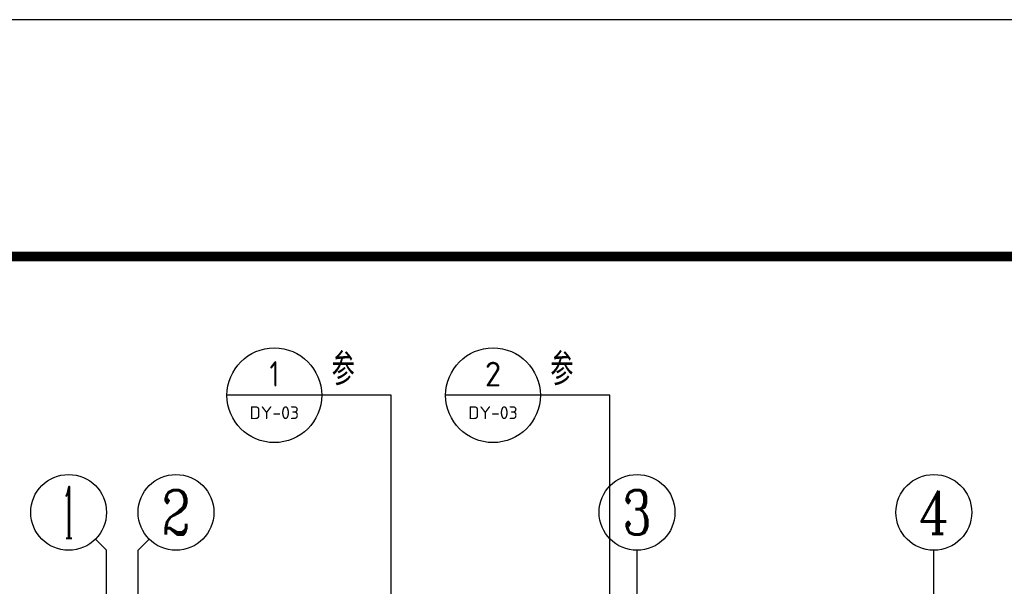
# Model space of a CAD drawing. Extents: x 1779708 to 7299578, y -1121471 to 88434.
# Tile 404 of 656: x 4573992 to 4589583, y -915414 to -906442. Entities that reach past the tile are written whole.
import ezdxf
from ezdxf.enums import TextEntityAlignment as Align

# ---------------------------------------------------------------- set-up
doc = ezdxf.new("R2010")
doc.units = 0
doc.header["$LTSCALE"] = 1000
doc.header["$MEASUREMENT"] = 0
doc.layers.get('0').update_dxf_attribs({"linetype": 'CONTINUOUS'})
for name, color, linetype in [('AXIS', 3, 'CONTINUOUS'), ('AXIS_TEXT', 7, 'CONTINUOUS'), ('DIM_IDEN', 3, 'CONTINUOUS'), ('PUB_TEXT', 7, 'CONTINUOUS'), ('PUB_TITLE', 4, 'CONTINUOUS'), ('修改', 6, 'CONTINUOUS')]:
    doc.layers.add(name, color=color, linetype=linetype)
doc.styles.add('_TCH_AXIS', font='COMPLEX', dxfattribs={"bigfont": 'GBCBIG'})
doc.styles.add('_TCH_LABEL', font='COMPLEX', dxfattribs={"bigfont": 'GBCBIG'})
doc.styles.add('COMPLEX', font='COMPLEX')
doc.styles.get("Standard").update_dxf_attribs({"font": 'GBENOR', "bigfont": 'GBCBIG'})

# ---------------------------------------------------------------- blocks, each defined once
blk = doc.blocks.new('A$C36B43F05')
at = {"layer": 'PUB_TITLE'}
blk.add_lwpolyline([(0, 0), (126150, 0), (126150, 178350), (0, 178350)], close=True, dxfattribs=at)
at = {"layer": 'PUB_TITLE', "const_width": 150}
blk.add_lwpolyline([(1500, 1500), (124650, 1500), (124650, 174600), (1500, 174600)], close=True, dxfattribs=at)
blk = doc.blocks.new('_AXISO')
blk.add_circle((0, 0), 0.5)
at = {"layer": 'AXIS_TEXT', "style": 'COMPLEX', "width": 1.041667}
blk.add_attdef('A', text='', height=0.56, dxfattribs=at).set_placement((-0.25, -0.28), (0.25, -0.28), align=Align.FIT)
blk = doc.blocks.new('A$C159220C3')
at = {"layer": 'AXIS'}
for p, q in [((9024.3, 155375.7), (9200, 155200)), ((9875.7, 155375.7), (9700, 155200)), ((9200, 149200), (9200, 155200)), ((9700, 149200), (9700, 155200)), ((17600, 149200), (17600, 155200)), ((22300, 149200), (22300, 155200))]:
    blk.add_line(p, q, dxfattribs=at)
ref = blk.add_blockref('_AXISO', (8600, 155800), dxfattribs=dict(at, xscale=1200, yscale=1200, zscale=1200))
ref.add_attrib('A', '1', dxfattribs={"layer": 'AXIS_TEXT', "height": 817.2, "style": '_TCH_AXIS', "width": 0.555556}).set_placement((8502.7, 155391.4), (8697.3, 155391.4), align=Align.FIT)
ref = blk.add_blockref('_AXISO', (10300, 155800), dxfattribs=dict(at, xscale=1200, yscale=1200, zscale=1200))
ref.add_attrib('A', '2', dxfattribs={"layer": 'AXIS_TEXT', "height": 698.9, "style": '_TCH_AXIS'}).set_placement((10067, 155450.5), (10533, 155450.5), align=Align.FIT)
ref = blk.add_blockref('_AXISO', (17600, 155800), dxfattribs=dict(at, xscale=1200, yscale=1200, zscale=1200))
ref.add_attrib('A', '3', dxfattribs={"layer": 'AXIS_TEXT', "height": 698.9, "style": '_TCH_AXIS'}).set_placement((17367, 155450.5), (17833, 155450.5), align=Align.FIT)
ref = blk.add_blockref('_AXISO', (22300, 155800), dxfattribs=dict(at, xscale=1200, yscale=1200, zscale=1200))
ref.add_attrib('A', '4', dxfattribs={"layer": 'AXIS_TEXT', "height": 683.5, "style": '_TCH_AXIS', "width": 0.9375}).set_placement((22055.9, 155458.2), (22544.1, 155458.2), align=Align.FIT)

msp = doc.modelspace()

# ---------------------------------------------------------------- linework, layer by layer
at = {"layer": 'DIM_IDEN'}
for p, q in [((4578774.4, -912388.6), (4577274.4, -912388.6)), ((4579872, -912388.6), (4578774.4, -912388.6)), ((4579872, -923198.5), (4579872, -912388.6)), ((4582236.9, -912388.6), (4580736.9, -912388.6)), ((4583334.5, -912388.6), (4582236.9, -912388.6)), ((4583334.5, -923198.5), (4583334.5, -912388.6))]:
    msp.add_line(p, q, dxfattribs=at)
for centre in [(4578024.4, -912388.6), (4581486.9, -912388.6)]:
    msp.add_circle(centre, 750, dxfattribs=at)

# ---------------------------------------------------------------- block references
at = {"layer": '修改'}
for name, p in [('A$C36B43F05', (4552534.8, -1084792.1)), ('A$C159220C3', (4566167.1, -1070043.3))]:
    msp.add_blockref(name, p, dxfattribs=at)

# ---------------------------------------------------------------- texts
at = {"layer": 'PUB_TEXT', "color": 7, "style": '_TCH_LABEL'}
for p in [(4578931.9, -912231.1), (4582394.4, -912231.1)]:
    msp.add_text('参', height=506.4, dxfattribs=at).set_placement(p)
at = {"layer": 'PUB_TEXT', "color": 7}
for s, height, width, p, p2 in [('1', 403.5, 0.995924, (4577950.4, -912251.5), (4578098.4, -912251.5)), ('2', 391.9, 0.995924, (4581357.6, -912249.8), (4581616.1, -912249.8)), ('DY-03', 201.97, 1.022865, (4577633, -912765.7), (4578415.7, -912765.7)), ('DY-03', 201.97, 1.022865, (4581095.5, -912765.7), (4581878.2, -912765.7))]:
    msp.add_text(s, height=height, dxfattribs=dict(at, width=width)).set_placement(p, p2, align=Align.FIT)

doc.saveas('drawing.dxf')
